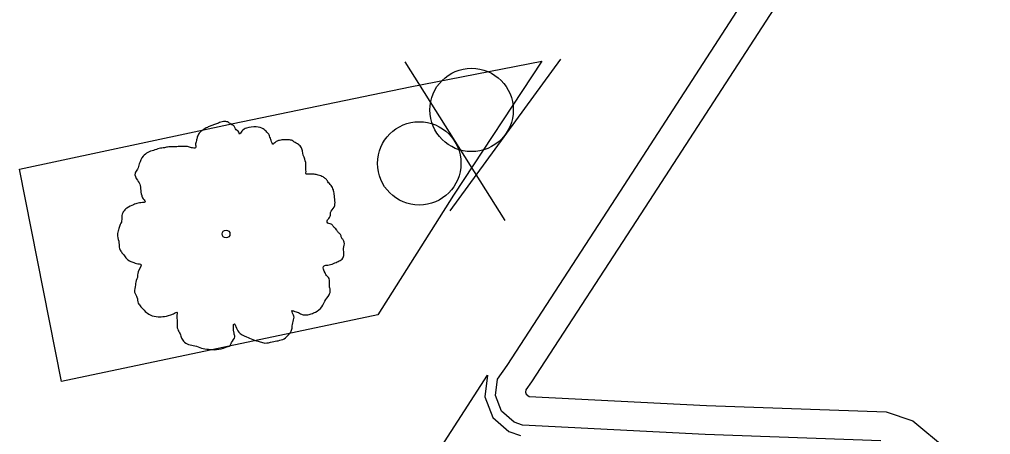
# Model space of a CAD drawing. Extents: x 2161152 to 2175754, y 602179 to 617749.
# Drawn here: x 2162212.07 to 2162258.59, y 604418.68 to 604438.6 of the extents above; entities that cross this region are included whole.
import ezdxf

# ---------------------------------------------------------------- set-up
doc = ezdxf.new("R2010")
doc.units = 0
for name, color, linetype in [('RD_EX_BldgApp_Sign', 7, 'Continuous'), ('RD_EX_Conc_Curb', 7, 'Continuous'), ('RD_EX_Conc_Gutter', 7, 'Continuous'), ('RD_EX_Conc_Sidewalk', 7, 'Continuous'), ('RD_EX_VEG', 7, 'Continuous')]:
    doc.layers.add(name, color=color, linetype=linetype)

msp = doc.modelspace()

# ---------------------------------------------------------------- linework, layer by layer
at = {"layer": 'RD_EX_BldgApp_Sign'}
for p, q in [((2162235.345, 604428.951), (2162230.543, 604436.563)), ((2162232.706, 604429.412), (2162238.007, 604436.686))]:
    msp.add_line(p, q, dxfattribs=at)
for centre in [(2162233.73, 604434.255), (2162231.223, 604431.691)]:
    msp.add_circle(centre, 2, dxfattribs=at)
at = {"layer": 'RD_EX_Conc_Curb'}
for points in [[(2162253.342, 604418.374), (2162244.926, 604418.683), (2162236.176, 604419.127), (2162235.768, 604419.273), (2162235.165, 604419.799), (2162234.879, 604420.548), (2162234.977, 604421.343), (2162235.436, 604421.999), (2162240.871, 604430.352), (2162249.525, 604443.766)], [(2162234.496, 604421.527), (2162234.367, 604420.485), (2162234.742, 604419.505), (2162235.51, 604418.834), (2162236.077, 604418.632)]]:
    msp.add_lwpolyline(points, dxfattribs=at)
at = {"layer": 'RD_EX_Conc_Gutter'}
msp.add_lwpolyline([(2162338.896, 604578.859), (2162334.64, 604572.384), (2162329.631, 604564.647), (2162322.947, 604554.413), (2162316.413, 604544.306), (2162296.019, 604512.784), (2162288.632, 604501.472), (2162280.136, 604488.331), (2162270.18, 604473.091), (2162250.721, 604442.993), (2162242.043, 604429.589), (2162236.596, 604421.216), (2162236.323, 604420.826), (2162236.31, 604420.722), (2162236.347, 604420.624), (2162236.488, 604420.501), (2162244.988, 604420.081), (2162253.595, 604419.765), (2162254.868, 604419.339), (2162256.485, 604417.99), (2162252.027, 604411.045), (2162237.228, 604388.179), (2162236.054, 604388.939)], dxfattribs=at)
at = {"layer": 'RD_EX_Conc_Sidewalk'}
for points in [[(2162229.241, 604424.421), (2162214.09, 604421.235), (2162212.067, 604431.418), (2162222.303, 604433.603), (2162230.785, 604435.362), (2162237.097, 604436.595), (2162232.865, 604430.166), (2162229.241, 604424.421)], [(2162236.874, 604387.643), (2162230.734, 604391.418), (2162224.851, 604395.063), (2162219.624, 604398.379), (2162225.65, 604407.796), (2162234.496, 604421.527)]]:
    msp.add_lwpolyline(points, dxfattribs=at)
at = {"layer": 'RD_EX_VEG'}
for centre, radius in [((2162221.968, 604428.306), 0.188), ((2162221.958, 604428.292), 0.000075)]:
    msp.add_circle(centre, radius, dxfattribs=at)
for points in [[(2162222.066, 604433.682), (2162221.842, 604433.7), (2162221.598, 604433.625), (2162221.411, 604433.55), (2162221.242, 604433.494), (2162221.073, 604433.419), (2162220.848, 604433.288), (2162220.68, 604433.138), (2162220.586, 604432.951), (2162220.548, 604432.782), (2162220.511, 604432.576), (2162220.511, 604432.445), (2162220.417, 604432.426), (2162220.305, 604432.445), (2162220.117, 604432.501), (2162219.93, 604432.501), (2162219.742, 604432.501), (2162219.48, 604432.482), (2162219.218, 604432.482), (2162219.012, 604432.445), (2162218.768, 604432.407), (2162218.487, 604432.313), (2162218.224, 604432.22), (2162218, 604432.032), (2162217.812, 604431.676), (2162217.718, 604431.414), (2162217.606, 604431.226), (2162217.718, 604430.889), (2162217.85, 604430.627), (2162217.868, 604430.477), (2162217.925, 604430.158), (2162218, 604429.989), (2162218.093, 604429.839), (2162218.037, 604429.821), (2162217.756, 604429.783), (2162217.531, 604429.708), (2162217.212, 604429.54), (2162217.044, 604429.371), (2162216.969, 604429.127), (2162216.95, 604428.865), (2162216.875, 604428.715), (2162216.819, 604428.509), (2162216.8, 604428.453), (2162216.763, 604428.209), (2162216.838, 604427.872), (2162216.856, 604427.609), (2162216.95, 604427.441), (2162217.062, 604427.309), (2162217.194, 604427.122), (2162217.493, 604426.953), (2162217.737, 604426.878), (2162217.887, 604426.86), (2162217.756, 604426.485), (2162217.718, 604426.222), (2162217.625, 604425.922), (2162217.625, 604425.866), (2162217.587, 604425.51), (2162217.7, 604425.266), (2162217.756, 604424.985), (2162217.887, 604424.817), (2162218.093, 604424.592), (2162218.337, 604424.423), (2162218.712, 604424.329), (2162219.012, 604424.348), (2162219.443, 604424.479), (2162219.63, 604424.536), (2162219.611, 604424.404), (2162219.63, 604424.123), (2162219.63, 604423.805), (2162219.742, 604423.561), (2162219.817, 604423.355), (2162219.93, 604423.167), (2162220.174, 604422.999), (2162220.473, 604422.943), (2162220.792, 604422.83), (2162221.129, 604422.774), (2162221.504, 604422.755), (2162221.954, 604422.868), (2162222.16, 604422.961), (2162222.235, 604423.092), (2162222.385, 604423.374), (2162222.348, 604423.542), (2162222.366, 604423.992), (2162222.441, 604423.861), (2162222.573, 604423.598), (2162222.947, 604423.374), (2162223.247, 604423.242), (2162223.603, 604423.13), (2162223.828, 604423.074), (2162224.184, 604423.13), (2162224.465, 604423.186), (2162224.747, 604423.28), (2162224.971, 604423.486), (2162225.103, 604423.692), (2162225.14, 604423.898), (2162225.196, 604424.179), (2162225.234, 604424.311)], [(2162225.234, 604424.311), (2162225.178, 604424.442), (2162225.14, 604424.629), (2162225.196, 604424.611), (2162225.328, 604424.573), (2162225.534, 604424.479), (2162225.702, 604424.423), (2162225.946, 604424.442), (2162226.152, 604424.517), (2162226.49, 604424.723), (2162226.696, 604425.079), (2162226.902, 604425.379), (2162226.958, 604425.623), (2162226.921, 604425.791), (2162226.902, 604426.166), (2162226.752, 604426.354), (2162226.714, 604426.447), (2162226.639, 604426.747), (2162226.696, 604426.785), (2162226.902, 604426.822), (2162227.183, 604426.916), (2162227.389, 604427.009), (2162227.558, 604427.141), (2162227.614, 604427.309), (2162227.595, 604427.609), (2162227.633, 604427.909), (2162227.577, 604428.022), (2162227.502, 604428.134), (2162227.445, 604428.284), (2162227.333, 604428.396), (2162227.258, 604428.509), (2162227.183, 604428.584), (2162227.089, 604428.696), (2162226.958, 604428.79), (2162226.846, 604428.827), (2162226.808, 604428.94), (2162226.921, 604429.09), (2162226.958, 604429.165), (2162226.977, 604429.333), (2162227.146, 604429.596), (2162227.183, 604429.896), (2162227.146, 604430.214), (2162227.108, 604430.421), (2162226.996, 604430.627), (2162226.846, 604430.814), (2162226.752, 604430.945), (2162226.621, 604431.039), (2162226.377, 604431.133), (2162226.19, 604431.17), (2162225.927, 604431.17), (2162225.777, 604431.208), (2162225.796, 604431.245), (2162225.796, 604431.358), (2162225.796, 604431.564), (2162225.74, 604431.901), (2162225.627, 604432.276), (2162225.627, 604432.295), (2162225.552, 604432.482), (2162225.384, 604432.632), (2162225.253, 604432.707), (2162225.103, 604432.801), (2162224.915, 604432.819), (2162224.69, 604432.819), (2162224.484, 604432.782), (2162224.334, 604432.707), (2162224.203, 604432.613), (2162224.147, 604432.726), (2162224.072, 604432.951), (2162224.034, 604433.063), (2162223.922, 604433.194), (2162223.753, 604433.344), (2162223.416, 604433.438), (2162222.947, 604433.382), (2162222.722, 604433.232), (2162222.61, 604433.101), (2162222.573, 604433.194), (2162222.423, 604433.344), (2162222.348, 604433.475), (2162222.216, 604433.569), (2162222.104, 604433.644), (2162222.029, 604433.682)]]:
    msp.add_spline(points, degree=3, dxfattribs=at)

doc.saveas('drawing.dxf')
